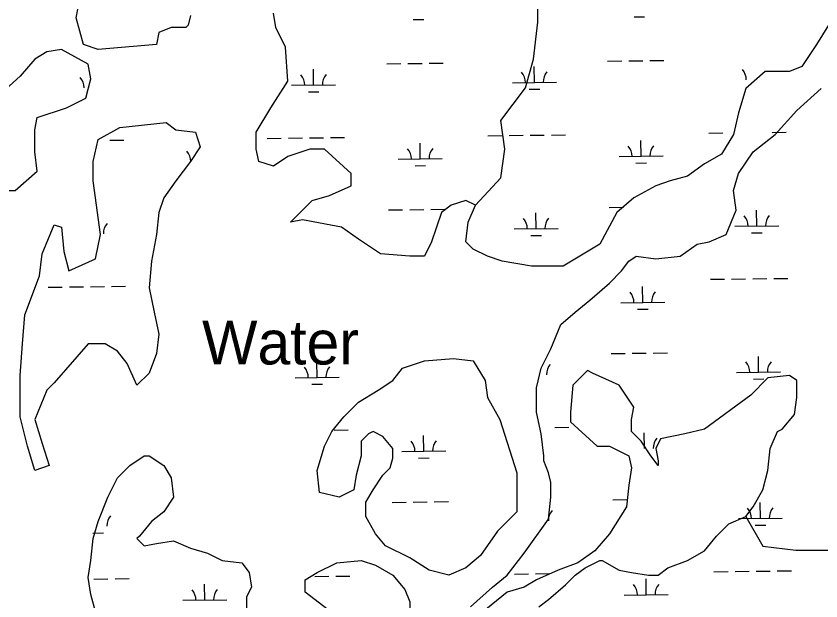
# Model space of a CAD drawing. Extents: x 3694830 to 3732949, y 415201 to 440970.
# Drawn here: x 3699256 to 3701086, y 436174 to 437504 of the extents above; entities that cross this region are included whole.
import ezdxf

# ---------------------------------------------------------------- set-up
doc = ezdxf.new("R2010")
doc.units = 0
for name, color, linetype in [('V-RIVR-IDEN', 7, 'Continuous'), ('V-TOPO-SHOR', 7, 'Continuous'), ('V-WETL-SWMP', 7, 'Continuous')]:
    doc.layers.add(name, color=color, linetype=linetype)

msp = doc.modelspace()

# ---------------------------------------------------------------- linework, layer by layer
at = {"layer": 'V-TOPO-SHOR'}
for points in [[(3700300.8, 437073.9), (3700358.4, 437136.3), (3700367.7, 437201.5), (3700358.4, 437266.7), (3700414.3, 437341.2), (3700432.9, 437406.4), (3700442.2, 437490.2), (3700442.2, 437536.7), (3700526, 437611.2), (3700600.5, 437629.9), (3700628.5, 437676.4), (3700321.1, 438123.4), (3700293.2, 438170), (3700283.9, 438216.6), (3700265.3, 438263.1), (3700265.3, 438319), (3700246.6, 438346.9), (3700172.1, 438346.9), (3700134.9, 438263.1), (3700116.3, 438225.9), (3700062.7, 438203.3)], [(3699653, 437505.8), (3699647.5, 437483.6), (3699641.9, 437478.1), (3699608.7, 437478.1), (3699581, 437467), (3699575.5, 437439.3), (3699442.6, 437428.2), (3699409.4, 437439.3), (3699392.8, 437500.2), (3699403.9, 437555.6)], [(3701103.5, 437483.6), (3701075.8, 437439.3), (3701042.6, 437389.5), (3701014.9, 437378.4), (3700959.6, 437378.4), (3700915.3, 437339.7), (3700898.7, 437284.3), (3700887.6, 437234.5), (3700859.9, 437190.2), (3700821.2, 437168), (3700782.4, 437140.4), (3700743.7, 437129.3), (3700710.4, 437118.2), (3700660.6, 437090.5), (3700621.9, 437057.3), (3700583.1, 436985.3), (3700500.1, 436935.5), (3700472.4, 436935.5), (3700428.1, 436935.5), (3700361.7, 436946.6), (3700328.4, 436957.7), (3700295.2, 436974.3), (3700278.6, 436990.9), (3700284.2, 437035.2), (3700300.8, 437073.9), (3700278.6, 437085), (3700245.4, 437073.9), (3700223.3, 437057.3), (3700201.1, 436990.9), (3700184.5, 436957.7), (3700151.3, 436957.7), (3700084.8, 436963.2), (3700035, 436996.4), (3699996.3, 437024.1), (3699907.7, 437040.7), (3699880, 437035.2), (3699929.8, 437085), (3699968.6, 437096.1), (3700018.4, 437118.2), (3700018.4, 437145.9), (3699957.5, 437201.3), (3699924.3, 437201.3), (3699874.5, 437184.7), (3699841.2, 437162.5), (3699808, 437173.6), (3699802.5, 437201.3), (3699802.5, 437240), (3699835.7, 437295.4), (3699874.5, 437356.3), (3699868.9, 437433.8), (3699846.8, 437478.1), (3699841.2, 437511.3)], [(3700289.7, 436160.4), (3700339.5, 436204.7), (3700372.7, 436232.4), (3700411.5, 436282.2), (3700466.9, 436359.7), (3700472.4, 436409.6), (3700472.4, 436442.8), (3700466.9, 436464.9), (3700455.8, 436492.6), (3700455.8, 436503.7), (3700450.2, 436553.5), (3700439.2, 436603.3), (3700439.2, 436658.7), (3700450.2, 436703), (3700472.4, 436747.3), (3700494.5, 436802.6), (3700527.7, 436830.3), (3700561, 436858), (3700605.3, 436896.8), (3700632.9, 436924.4), (3700649.5, 436946.6), (3700666.2, 436957.7), (3700710.4, 436952.1), (3700765.8, 436957.7), (3700804.6, 436985.3), (3700832.2, 436990.9), (3700871, 437007.5), (3700893.1, 437062.9), (3700887.6, 437107.1), (3700898.7, 437145.9), (3700931.9, 437195.7), (3700981.7, 437234.5), (3701031.6, 437289.8), (3701086.9, 437339.7)], [(3700444.7, 436160.4), (3700466.9, 436177), (3700505.6, 436210.3), (3700527.7, 436232.4), (3700549.9, 436249), (3700583.1, 436265.6), (3700588.6, 436265.6), (3700627.4, 436243.5), (3700655.1, 436237.9), (3700693.8, 436232.4), (3700716, 436232.4), (3700738.1, 436249), (3700782.4, 436265.6), (3700821.2, 436287.8), (3700848.9, 436321), (3700876.5, 436348.7), (3700915.3, 436365.3), (3700931.9, 436387.4), (3700954, 436426.2), (3700965.1, 436470.5), (3700970.7, 436520.3), (3700987.3, 436559), (3700998.3, 436564.6), (3701026, 436597.8), (3701031.6, 436636.6), (3701031.6, 436675.3), (3701031.6, 436675.3), (3701014.9, 436686.4), (3700965.1, 436680.8), (3700926.4, 436642.1), (3700821.2, 436564.6), (3700776.9, 436553.5), (3700721.5, 436542.4), (3700710.4, 436520.3), (3700716, 436492.6), (3700716, 436481.5), (3700699.4, 436503.7), (3700677.2, 436536.9), (3700655.1, 436559), (3700655.1, 436586.7), (3700660.6, 436614.4), (3700627.4, 436664.2), (3700566.5, 436691.9), (3700555.4, 436697.5), (3700522.2, 436664.2), (3700516.7, 436603.3), (3700516.7, 436581.2), (3700577.6, 436525.8), (3700605.3, 436525.8), (3700649.5, 436503.7), (3700655.1, 436476), (3700649.5, 436437.2), (3700644, 436387.4), (3700605.3, 436326.5), (3700572, 436287.8), (3700533.3, 436260.1), (3700489, 436243.5), (3700439.2, 436221.3), (3700411.5, 436204.7), (3700372.7, 436193.7), (3700311.8, 436143.8)], [(3700915.3, 436365.3), (3700954.4, 436298.2), (3701028.9, 436288.9), (3701140.6, 436288.9), (3701177.9, 436260.9), (3701196.5, 436242.3), (3701215.1, 436214.4), (3701233.8, 436205), (3701280.3, 436214.4), (3701326.9, 436260.9), (3701373.5, 436316.8), (3701438.6, 436372.7), (3701503.8, 436419.2), (3701531.8, 436437.9), (3701578.3, 436447.2), (3701624.9, 436465.8), (3701634.2, 436484.4), (3701652.8, 436512.4), (3701671.5, 436521.7), (3701773.9, 436549.6)], [(3699437.1, 436149.4), (3699426, 436188.1), (3699420.5, 436226.9), (3699426, 436265.6), (3699431.6, 436315.5), (3699442.6, 436354.2), (3699464.8, 436409.6), (3699486.9, 436453.9), (3699514.6, 436481.5), (3699547.8, 436503.7), (3699558.9, 436503.7), (3699592.1, 436481.5), (3699608.7, 436453.9), (3699614.3, 436409.6), (3699592.1, 436376.3), (3699564.4, 436354.2), (3699536.8, 436321), (3699531.2, 436315.5), (3699547.8, 436298.8), (3699547.8, 436298.8), (3699575.5, 436304.4), (3699614.3, 436309.9), (3699653, 436293.3), (3699691.8, 436282.2), (3699725, 436265.6), (3699769.3, 436260.1), (3699785.9, 436237.9), (3699791.4, 436204.7), (3699780.3, 436182.6), (3699780.3, 436154.9)]]:
    msp.add_lwpolyline(points, dxfattribs=at)
for points in [[(3699265.5, 437367.3), (3699215.6, 437323.1), (3699193.5, 437317.5), (3699154.7, 437300.9), (3699149.2, 437284.3), (3699210.1, 437212.3), (3699221.2, 437173.6), (3699226.7, 437157), (3699210.1, 437134.8), (3699204.6, 437118.2), (3699221.2, 437107.1), (3699254.4, 437107.1), (3699304.2, 437151.4), (3699298.7, 437195.7), (3699298.7, 437245.5), (3699304.2, 437273.2), (3699370.7, 437295.4), (3699415, 437317.5), (3699426, 437361.8), (3699420.5, 437395), (3699359.6, 437428.2), (3699326.4, 437422.7), (3699298.7, 437406.1)], [(3699420.5, 436758.4), (3699343, 436669.8), (3699326.4, 436653.2), (3699298.7, 436586.7), (3699315.3, 436531.4), (3699331.9, 436481.5), (3699298.7, 436470.5), (3699282.1, 436525.8), (3699265.5, 436592.3), (3699265.5, 436686.4), (3699271, 436758.4), (3699276.5, 436824.8), (3699309.8, 436913.4), (3699315.3, 436963.2), (3699343, 437029.6), (3699359.6, 437024.1), (3699365.1, 436968.7), (3699376.2, 436924.4), (3699437.1, 436952.1), (3699448.2, 437007.5), (3699431.6, 437129.3), (3699431.6, 437173.6), (3699442.6, 437223.4), (3699492.5, 437251.1), (3699597.7, 437262.2), (3699619.8, 437245.5), (3699664.1, 437240), (3699675.2, 437206.8), (3699653, 437173.6), (3699619.8, 437129.3), (3699592.1, 437090.5), (3699581, 437057.3), (3699575.5, 437007.5), (3699564.4, 436946.6), (3699558.9, 436885.7), (3699570, 436830.3), (3699581, 436780.5), (3699575.5, 436736.2), (3699558.9, 436691.9), (3699531.2, 436664.2), (3699509.1, 436714.1), (3699486.9, 436741.7), (3699459.2, 436758.4)], [(3700356.1, 436586.7), (3700394.9, 436464.9), (3700394.9, 436415.1), (3700394.9, 436376.3), (3700350.6, 436332.1), (3700311.8, 436276.7), (3700278.6, 436249), (3700239.9, 436232.4), (3700195.6, 436243.5), (3700151.3, 436271.2), (3700095.9, 436298.8), (3700073.8, 436326.5), (3700051.6, 436365.3), (3700051.6, 436398.5), (3700068.2, 436426.2), (3700090.4, 436459.4), (3700107, 436476), (3700112.5, 436498.1), (3700112.5, 436520.3), (3700090.4, 436548), (3700068.2, 436559), (3700057.2, 436553.5), (3700040.6, 436536.9), (3700040.6, 436503.7), (3700029.5, 436459.4), (3700023.9, 436426.2), (3699990.7, 436409.6), (3699946.4, 436420.6), (3699940.9, 436470.5), (3699957.5, 436525.8), (3699974.1, 436559), (3700001.8, 436592.3), (3700035, 436625.5), (3700079.3, 436653.2), (3700112.5, 436675.3), (3700134.7, 436703), (3700184.5, 436719.6), (3700250.9, 436725.1), (3700295.2, 436719.6), (3700322.9, 436675.3), (3700328.4, 436636.6)], [(3699985.2, 436138.3), (3699913.2, 436193.7), (3699913.2, 436221.3), (3699940.9, 436237.9), (3699985.2, 436260.1), (3700040.6, 436265.6), (3700073.8, 436254.6), (3700112.5, 436232.4), (3700140.2, 436199.2), (3700151.3, 436171.5), (3700151.3, 436143.8), (3700134.7, 436127.2), (3700101.5, 436105.1), (3700057.2, 436105.1), (3700023.9, 436121.7)]]:
    msp.add_lwpolyline(points, close=True, dxfattribs=at)
at = {"layer": 'V-WETL-SWMP'}
for p, q in [((3700159.4, 437496.5), (3700183.4, 437496.8)), ((3700661.3, 437502.5), (3700685.3, 437502.8)), ((3700099.2, 437395.8), (3700131.2, 437396.2)), ((3700147.2, 437396.4), (3700179.2, 437396.7)), ((3700195.2, 437396.9), (3700227.2, 437397.3)), ((3700434.6, 437353.4), (3700434.1, 437389.3)), ((3700601.1, 437401.8), (3700633.1, 437402.2)), ((3700649.1, 437402.3), (3700681.1, 437402.7)), ((3700697.1, 437402.9), (3700729.1, 437403.3)), ((3699932.7, 437347.4), (3699932.3, 437383.4)), ((3700384.6, 437352.8), (3700484.6, 437353.9)), ((3699882.7, 437346.8), (3699982.7, 437348)), ((3699920.9, 437331.8), (3699944.9, 437332.1)), ((3700422.8, 437337.8), (3700446.8, 437338.1)), ((3700975, 437239.7), (3701007, 437240.1)), ((3699469.4, 437221.8), (3699501.4, 437222.1)), ((3699827.3, 437226), (3699859.3, 437226.4)), ((3699875.3, 437226.6), (3699907.3, 437227)), ((3699923.3, 437227.2), (3699955.3, 437227.6)), ((3699971.3, 437227.7), (3700003.3, 437228.1)), ((3700329.2, 437232), (3700361.2, 437232.4)), ((3700377.2, 437232.6), (3700409.2, 437233)), ((3700425.2, 437233.2), (3700457.2, 437233.5)), ((3700473.2, 437233.7), (3700505.2, 437234.1)), ((3700831, 437238), (3700863, 437238.4)), ((3700175.2, 437179.4), (3700174.8, 437215.4)), ((3700677.1, 437185.4), (3700676.6, 437221.4)), ((3700627.1, 437184.8), (3700727.1, 437186)), ((3700125.2, 437178.8), (3700225.2, 437180)), ((3700665.3, 437169.8), (3700689.3, 437170.1)), ((3700163.4, 437163.9), (3700187.4, 437164.1)), ((3700103.2, 437063.1), (3700135.2, 437063.5)), ((3700151.2, 437063.7), (3700183.2, 437064.1)), ((3700199.2, 437064.3), (3700231.2, 437064.7)), ((3700605, 437069.1), (3700637, 437069.5)), ((3700940.4, 437026.7), (3700940, 437062.7)), ((3700438.5, 437020.7), (3700438.1, 437056.7)), ((3700388.5, 437020.1), (3700488.5, 437021.3)), ((3700890.4, 437026.1), (3700990.4, 437027.3)), ((3700426.7, 437005.1), (3700450.7, 437005.4)), ((3700928.6, 437011.1), (3700952.6, 437011.4)), ((3700835, 436905.4), (3700867, 436905.7)), ((3700883, 436905.9), (3700915, 436906.3)), ((3700931, 436906.5), (3700963, 436906.9)), ((3700979, 436907.1), (3701011, 436907.4)), ((3699329.4, 436887.4), (3699361.4, 436887.8)), ((3699377.4, 436888), (3699409.4, 436888.3)), ((3699425.4, 436888.5), (3699457.4, 436888.9)), ((3699473.4, 436889.1), (3699505.4, 436889.5)), ((3700681, 436852.8), (3700680.6, 436888.8)), ((3700631, 436852.2), (3700731, 436853.4)), ((3700669.2, 436837.2), (3700693.2, 436837.5)), ((3700609, 436736.5), (3700641, 436736.9)), ((3700657, 436737), (3700689, 436737.4)), ((3700705, 436737.6), (3700737, 436738)), ((3700944.4, 436694), (3700944, 436730)), ((3699940.6, 436682.1), (3699940.2, 436718.1)), ((3700894.4, 436693.4), (3700994.4, 436694.6)), ((3699890.6, 436681.5), (3699990.6, 436682.7)), ((3700932.6, 436678.5), (3700956.6, 436678.7)), ((3699928.8, 436666.5), (3699952.8, 436666.8)), ((3700481.1, 436568.4), (3700513.1, 436568.8)), ((3699979.2, 436562.4), (3700011.2, 436562.8)), ((3700183.1, 436514.1), (3700182.7, 436550.1)), ((3700685, 436520.1), (3700684.6, 436556.1)), ((3700133.1, 436513.5), (3700233.1, 436514.7)), ((3700171.3, 436498.6), (3700195.3, 436498.8)), ((3700159.1, 436398.4), (3700191.1, 436398.8)), ((3700207.1, 436399), (3700239.1, 436399.4)), ((3700613, 436403.8), (3700645, 436404.2)), ((3700111.1, 436397.8), (3700143.1, 436398.2)), ((3700948.4, 436361.4), (3700947.9, 436397.4)), ((3700898.4, 436360.8), (3700998.3, 436362)), ((3700936.5, 436345.8), (3700960.5, 436346.1)), ((3699430.9, 436327.9), (3699454.9, 436328.1)), ((3700389.1, 436234.6), (3700421.1, 436235)), ((3700437.1, 436235.2), (3700469.1, 436235.6)), ((3700842.9, 436240), (3700874.9, 436240.4)), ((3700890.9, 436240.6), (3700922.9, 436241)), ((3700938.9, 436241.2), (3700970.9, 436241.6)), ((3700986.9, 436241.8), (3701018.9, 436242.1)), ((3699433.3, 436223.2), (3699465.3, 436223.6)), ((3699481.3, 436223.8), (3699513.3, 436224.2)), ((3699935.2, 436229.2), (3699967.2, 436229.6)), ((3699983.2, 436229.8), (3700015.2, 436230.2)), ((3700689, 436187.5), (3700688.5, 436223.5)), ((3699685.2, 436175.5), (3699684.8, 436211.5)), ((3700639, 436186.9), (3700739, 436188.1)), ((3699635.2, 436174.9), (3699735.2, 436176.1))]:
    msp.add_line(p, q, dxfattribs=at)
for centre, start, end in [((3699877.5, 437347.2), 359.9115, 41.4552), ((3699987.9, 437348.5), 139.9115, 181.4552), ((3700379.3, 437353.2), 359.9115, 41.4552), ((3700489.8, 437354.5), 139.9115, 181.4552), ((3700881.2, 437359.2), 359.9115, 41.4552), ((3699375.6, 437341.2), 359.9115, 41.4552), ((3700621.8, 437185.2), 359.9115, 41.4552), ((3700732.3, 437186.6), 139.9115, 181.4552), ((3699618.1, 437173.3), 359.9115, 41.4552), ((3700120, 437179.2), 359.9115, 41.4552), ((3700230.4, 437180.6), 139.9115, 181.4552), ((3700383.3, 437020.5), 359.9115, 41.4552), ((3700493.8, 437021.8), 139.9115, 181.4552), ((3700885.2, 437026.5), 359.9115, 41.4552), ((3700995.6, 437027.8), 139.9115, 181.4552), ((3699490, 437009.9), 139.9115, 181.4552), ((3700625.8, 436852.6), 359.9115, 41.4552), ((3700736.3, 436853.9), 139.9115, 181.4552), ((3700497.7, 436689.2), 139.9115, 181.4552), ((3700889.1, 436693.9), 359.9115, 41.4552), ((3700999.6, 436695.2), 139.9115, 181.4552), ((3699885.4, 436681.9), 359.9115, 41.4552), ((3699995.9, 436683.2), 139.9115, 181.4552), ((3700127.9, 436513.9), 359.9115, 41.4552), ((3700238.4, 436515.3), 139.9115, 181.4552), ((3700740.2, 436521.3), 139.9115, 181.4552), ((3700893.1, 436361.2), 359.9115, 41.4552), ((3701003.6, 436362.5), 139.9115, 181.4552), ((3699498, 436344.6), 139.9115, 181.4552), ((3700501.7, 436356.5), 139.9115, 181.4552), ((3699630, 436175.3), 359.9115, 41.4552), ((3699740.5, 436176.6), 139.9115, 181.4552), ((3700633.7, 436187.3), 359.9115, 41.4552), ((3700744.2, 436188.6), 139.9115, 181.4552)]:
    msp.add_arc(centre, 35.2, start, end, dxfattribs=at)

# ---------------------------------------------------------------- texts
at = {"layer": 'V-RIVR-IDEN'}
msp.add_text('Water', height=100, dxfattribs=at).set_placement((3699679, 436711.6))

doc.saveas('drawing.dxf')
